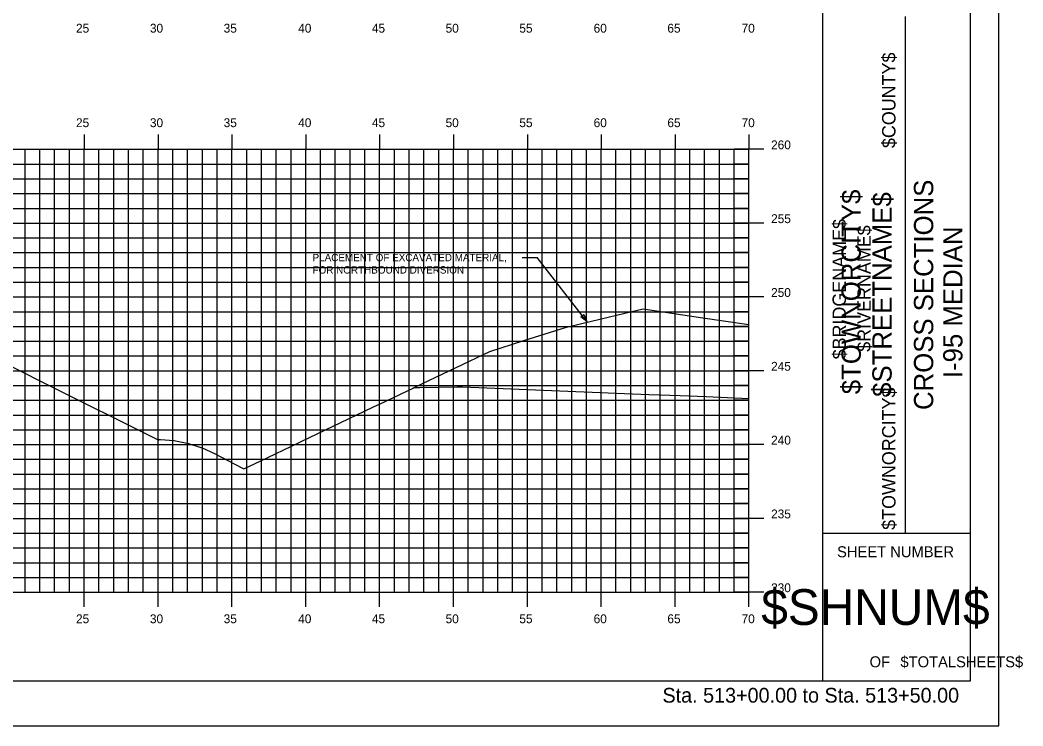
# Model space of a CAD drawing. Extents: x 1168600 to 1177589, y 610178 to 611246.
# Drawn here: x 1173086.5 to 1173154.3, y 610268.7 to 610316.6 of the extents above; entities that cross this region are included whole.
import ezdxf

# ---------------------------------------------------------------- set-up
doc = ezdxf.new("R2010")
doc.units = 0
for name, color, linetype in [('_Station Equation', 7, 'Continuous'), ('ANNOTATION', 7, 'Continuous'), ('BORDER', 7, 'Continuous'), ('BRIDGE_TITLE', 7, 'Continuous'), ('D_Text_Standard', 7, 'Continuous'), ('H_V ANNOTATION', 7, 'Continuous'), ('HIGHWAY_TITLE', 7, 'Continuous'), ('MAJOR', 7, 'Continuous'), ('MINOR', 7, 'Continuous'), ('PLOT BOUNDARY', 7, 'Continuous')]:
    doc.layers.add(name, color=color, linetype=linetype)

msp = doc.modelspace()

# ---------------------------------------------------------------- linework, layer by layer
at = {"layer": '_Station Equation'}
msp.add_lwpolyline([(1173095.746, 610288.146), (1173095.951, 610288.141), (1173096.873, 610288.074), (1173096.964, 610288.065), (1173097.771, 610287.902), (1173097.864, 610287.881), (1173098.685, 610287.609), (1173098.78, 610287.577), (1173099.616, 610287.193), (1173101.509, 610286.205), (1173101.609, 610286.159), (1173102.706, 610286.677), (1173105.354, 610287.946), (1173105.355, 610287.945), (1173105.356, 610287.945), (1173105.487, 610288.008), (1173110.341, 610290.331), (1173110.678, 610290.492), (1173110.79, 610290.545), (1173113.106, 610291.653), (1173113.127, 610291.663), (1173113.15, 610291.664), (1173113.523, 610291.67), (1173116.048, 610291.714), (1173116.25, 610291.717), (1173116.411, 610291.711), (1173129.02, 610291.203), (1173131.133, 610291.117), (1173132.905, 610291.046), (1173135.793, 610290.929)], dxfattribs=at)
at = {"layer": 'ANNOTATION'}
for p in [(1173120.451, 610300.468), (1173124.813, 610296.135)]:
    msp.add_line(p, (1173121.451, 610300.468), dxfattribs=at)
msp.add_lwpolyline([(1173124.605, 610296.607), (1173124.813, 610296.135), (1173124.408, 610296.453)], close=True, dxfattribs=at)
at = {"layer": 'BORDER'}
for p, q in [((1173140.793, 610271.804), (1173140.793, 610376.804)), ((1173150.793, 610271.804), (1173150.793, 610376.804)), ((1173146.384, 610281.804), (1173146.384, 610316.804)), ((1173140.793, 610281.804), (1173150.793, 610281.804)), ((1172990.793, 610271.801), (1173150.793, 610271.801))]:
    msp.add_line(p, q, dxfattribs=at)
at = {"layer": 'D_Text_Standard'}
for points in [[(1173113.051, 610291.627), (1173113.688, 610291.932), (1173118.246, 610294.112), (1173120.543, 610294.843), (1173123.441, 610295.764), (1173127.398, 610296.705), (1173128.636, 610297), (1173132.51, 610296.418), (1173135.793, 610295.929)], [(1173040.69, 610290.938), (1173046.793, 610293.99), (1173049.793, 610294.05), (1173065.793, 610293.866), (1173081.793, 610293.683), (1173084.793, 610293.623), (1173088.067, 610291.986), (1173095.843, 610288.098)]]:
    msp.add_lwpolyline(points, dxfattribs=at)
at = {"layer": 'MAJOR'}
for p, q in [((1173090.793, 610308.803), (1173090.793, 610307.801)), ((1173095.793, 610308.803), (1173095.793, 610307.801)), ((1173100.793, 610308.803), (1173100.793, 610307.801)), ((1173105.793, 610308.803), (1173105.793, 610307.801)), ((1173110.793, 610308.803), (1173110.793, 610307.801)), ((1173115.793, 610308.803), (1173115.793, 610307.801)), ((1173120.793, 610308.803), (1173120.793, 610307.801)), ((1173125.793, 610308.803), (1173125.793, 610307.801)), ((1173130.793, 610308.803), (1173130.793, 610307.801)), ((1173135.793, 610308.803), (1173135.793, 610307.801)), ((1172995.793, 610307.801), (1173135.793, 610307.801)), ((1172995.793, 610307.801), (1173135.793, 610307.801)), ((1173090.793, 610277.801), (1173090.793, 610307.801)), ((1173095.793, 610277.801), (1173095.793, 610307.801)), ((1173100.793, 610277.801), (1173100.793, 610307.801)), ((1173105.793, 610277.801), (1173105.793, 610307.801)), ((1173110.793, 610277.801), (1173110.793, 610307.801)), ((1173115.793, 610277.801), (1173115.793, 610307.801)), ((1173120.793, 610277.801), (1173120.793, 610307.801)), ((1173125.793, 610277.801), (1173125.793, 610307.801)), ((1173130.793, 610277.801), (1173130.793, 610307.801)), ((1173136.795, 610307.801), (1173134.791, 610307.801)), ((1173135.793, 610277.801), (1173135.793, 610307.801)), ((1173135.793, 610277.801), (1173135.793, 610307.801)), ((1172995.793, 610302.801), (1173135.793, 610302.801)), ((1173136.795, 610302.801), (1173134.791, 610302.801)), ((1172995.793, 610297.801), (1173135.793, 610297.801)), ((1173136.795, 610297.801), (1173134.791, 610297.801)), ((1172995.793, 610292.801), (1173135.793, 610292.801)), ((1173136.795, 610292.801), (1173134.791, 610292.801)), ((1172995.793, 610287.801), (1173135.793, 610287.801)), ((1173136.795, 610287.801), (1173134.791, 610287.801)), ((1172995.793, 610282.801), (1173135.793, 610282.801)), ((1173136.795, 610282.801), (1173134.791, 610282.801)), ((1172995.793, 610277.801), (1173135.793, 610277.801)), ((1172995.793, 610277.801), (1173135.793, 610277.801)), ((1173090.793, 610276.799), (1173090.793, 610277.801)), ((1173095.793, 610276.799), (1173095.793, 610277.801)), ((1173100.793, 610276.799), (1173100.793, 610277.801)), ((1173105.793, 610276.799), (1173105.793, 610277.801)), ((1173110.793, 610276.799), (1173110.793, 610277.801)), ((1173115.793, 610276.799), (1173115.793, 610277.801)), ((1173120.793, 610276.799), (1173120.793, 610277.801)), ((1173125.793, 610276.799), (1173125.793, 610277.801)), ((1173130.793, 610276.799), (1173130.793, 610277.801)), ((1173136.795, 610277.801), (1173134.791, 610277.801)), ((1173135.793, 610276.799), (1173135.793, 610277.801))]:
    msp.add_line(p, q, dxfattribs=at)
at = {"layer": 'MINOR'}
for p, q in [((1173086.793, 610277.801), (1173086.793, 610307.801)), ((1173087.793, 610277.801), (1173087.793, 610307.801)), ((1173088.793, 610277.801), (1173088.793, 610307.801)), ((1173089.793, 610277.801), (1173089.793, 610307.801)), ((1173091.793, 610277.801), (1173091.793, 610307.801)), ((1173092.793, 610277.801), (1173092.793, 610307.801)), ((1173093.793, 610277.801), (1173093.793, 610307.801)), ((1173094.793, 610277.801), (1173094.793, 610307.801)), ((1173096.793, 610277.801), (1173096.793, 610307.801)), ((1173097.793, 610277.801), (1173097.793, 610307.801)), ((1173098.793, 610277.801), (1173098.793, 610307.801)), ((1173099.793, 610277.801), (1173099.793, 610307.801)), ((1173101.793, 610277.801), (1173101.793, 610307.801)), ((1173102.793, 610277.801), (1173102.793, 610307.801)), ((1173103.793, 610277.801), (1173103.793, 610307.801)), ((1173104.793, 610277.801), (1173104.793, 610307.801)), ((1173106.793, 610277.801), (1173106.793, 610307.801)), ((1173107.793, 610277.801), (1173107.793, 610307.801)), ((1173108.793, 610277.801), (1173108.793, 610307.801)), ((1173109.793, 610277.801), (1173109.793, 610307.801)), ((1173111.793, 610277.801), (1173111.793, 610307.801)), ((1173112.793, 610277.801), (1173112.793, 610307.801)), ((1173113.793, 610277.801), (1173113.793, 610307.801)), ((1173114.793, 610277.801), (1173114.793, 610307.801)), ((1173116.793, 610277.801), (1173116.793, 610307.801)), ((1173117.793, 610277.801), (1173117.793, 610307.801)), ((1173118.793, 610277.801), (1173118.793, 610307.801)), ((1173119.793, 610277.801), (1173119.793, 610307.801)), ((1173121.793, 610277.801), (1173121.793, 610307.801)), ((1173122.793, 610277.801), (1173122.793, 610307.801)), ((1173123.793, 610277.801), (1173123.793, 610307.801)), ((1173124.793, 610277.801), (1173124.793, 610307.801)), ((1173126.793, 610277.801), (1173126.793, 610307.801)), ((1173127.793, 610277.801), (1173127.793, 610307.801)), ((1173128.793, 610277.801), (1173128.793, 610307.801)), ((1173129.793, 610277.801), (1173129.793, 610307.801)), ((1173131.793, 610277.801), (1173131.793, 610307.801)), ((1173132.793, 610277.801), (1173132.793, 610307.801)), ((1173133.793, 610277.801), (1173133.793, 610307.801)), ((1173134.793, 610277.801), (1173134.793, 610307.801)), ((1172995.793, 610306.801), (1173135.793, 610306.801)), ((1173135.793, 610306.801), (1173134.791, 610306.801)), ((1172995.793, 610305.801), (1173135.793, 610305.801)), ((1173135.793, 610305.801), (1173134.791, 610305.801)), ((1172995.793, 610304.801), (1173135.793, 610304.801)), ((1173135.793, 610304.801), (1173134.791, 610304.801)), ((1172995.793, 610303.801), (1173135.793, 610303.801)), ((1173135.793, 610303.801), (1173134.791, 610303.801)), ((1172995.793, 610301.801), (1173135.793, 610301.801)), ((1173135.793, 610301.801), (1173134.791, 610301.801)), ((1172995.793, 610300.801), (1173135.793, 610300.801)), ((1173135.793, 610300.801), (1173134.791, 610300.801)), ((1172995.793, 610299.801), (1173135.793, 610299.801)), ((1173135.793, 610299.801), (1173134.791, 610299.801)), ((1172995.793, 610298.801), (1173135.793, 610298.801)), ((1173135.793, 610298.801), (1173134.791, 610298.801)), ((1172995.793, 610296.801), (1173135.793, 610296.801)), ((1173135.793, 610296.801), (1173134.791, 610296.801)), ((1172995.793, 610295.801), (1173135.793, 610295.801)), ((1173135.793, 610295.801), (1173134.791, 610295.801)), ((1172995.793, 610294.801), (1173135.793, 610294.801)), ((1173135.793, 610294.801), (1173134.791, 610294.801)), ((1172995.793, 610293.801), (1173135.793, 610293.801)), ((1173135.793, 610293.801), (1173134.791, 610293.801)), ((1172995.793, 610291.801), (1173135.793, 610291.801)), ((1173135.793, 610291.801), (1173134.791, 610291.801)), ((1172995.793, 610290.801), (1173135.793, 610290.801)), ((1173135.793, 610290.801), (1173134.791, 610290.801)), ((1172995.793, 610289.801), (1173135.793, 610289.801)), ((1173135.793, 610289.801), (1173134.791, 610289.801)), ((1172995.793, 610288.801), (1173135.793, 610288.801)), ((1173135.793, 610288.801), (1173134.791, 610288.801)), ((1172995.793, 610286.801), (1173135.793, 610286.801)), ((1173135.793, 610286.801), (1173134.791, 610286.801)), ((1172995.793, 610285.801), (1173135.793, 610285.801)), ((1173135.793, 610285.801), (1173134.791, 610285.801)), ((1172995.793, 610284.801), (1173135.793, 610284.801)), ((1173135.793, 610284.801), (1173134.791, 610284.801)), ((1172995.793, 610283.801), (1173135.793, 610283.801)), ((1173135.793, 610283.801), (1173134.791, 610283.801)), ((1172995.793, 610281.801), (1173135.793, 610281.801)), ((1173135.793, 610281.801), (1173134.791, 610281.801)), ((1172995.793, 610280.801), (1173135.793, 610280.801)), ((1173135.793, 610280.801), (1173134.791, 610280.801)), ((1172995.793, 610279.801), (1173135.793, 610279.801)), ((1173135.793, 610279.801), (1173134.791, 610279.801)), ((1172995.793, 610278.801), (1173135.793, 610278.801)), ((1173135.793, 610278.801), (1173134.791, 610278.801))]:
    msp.add_line(p, q, dxfattribs=at)
at = {"layer": 'PLOT BOUNDARY'}
msp.add_lwpolyline([(1172982.7, 610268.742), (1173152.7, 610268.742), (1173152.7, 610378.742), (1172982.7, 610378.742)], close=True, dxfattribs=at)

# ---------------------------------------------------------------- texts
at = {"layer": 'ANNOTATION'}
for s, p in [('PLACEMENT OF EXCAVATED MATERIAL, ', (1173106.252, 610300.218)), ('FOR NORTHBOUND DIVERSION', (1173106.252, 610299.383))]:
    msp.add_text(s, height=0.5, dxfattribs=at).set_placement(p)
at = {"layer": 'BORDER'}
for s, height, rotation, p in [('CROSS SECTIONS', 1.30428, 90, (1173148.269, 610290.143)), ('I-95 MEDIAN', 1.30428, 90, (1173150.247, 610292.302)), ('SHEET NUMBER', 0.74527, 360, (1173141.759, 610280.168)), ('$SHNUM$', 2.4194, 360, (1173136.627, 610275.584)), ('$TOTALSHEETS$', 0.74527, 360, (1173146.05, 610272.714)), ('OF', 0.7453, 360, (1173143.96, 610272.714))]:
    msp.add_text(s, height=height, rotation=rotation, dxfattribs=at).set_placement(p)
at = {"layer": 'BRIDGE_TITLE'}
for s, height, p in [('$COUNTY$', 0.9072, (1173145.714, 610307.883)), ('$BRIDGENAME$', 0.90716, (1173142.36, 610293.572)), ('$RIVERNAME$', 0.90716, (1173144.037, 610294.087)), ('$TOWNORCITY$', 0.90716, (1173145.714, 610282.025))]:
    msp.add_text(s, height=height, rotation=90, dxfattribs=at).set_placement(p)
at = {"layer": 'D_Text_Standard'}
for s, p in [('C', (1173102.213, 610286.444)), ('L', (1173102.218, 610286.437))]:
    msp.add_text(s, height=0.0146, dxfattribs=at).set_placement(p)
at = {"layer": 'H_V ANNOTATION'}
for s, height, p in [('25', 0.6, (1173090.239, 610315.701)), ('30', 0.6, (1173095.242, 610315.701)), ('35', 0.6, (1173100.234, 610315.701)), ('40', 0.6, (1173105.279, 610315.701)), ('45', 0.6, (1173110.271, 610315.701)), ('50', 0.6, (1173115.258, 610315.701)), ('55', 0.6, (1173120.25, 610315.701)), ('60', 0.6, (1173125.279, 610315.701)), ('65', 0.6, (1173130.271, 610315.701)), ('70', 0.6, (1173135.295, 610315.701)), ('25', 0.6, (1173090.239, 610309.301)), ('30', 0.6, (1173095.242, 610309.301)), ('35', 0.6, (1173100.234, 610309.301)), ('40', 0.6, (1173105.279, 610309.301)), ('45', 0.6, (1173110.271, 610309.301)), ('50', 0.6, (1173115.258, 610309.301)), ('55', 0.6, (1173120.25, 610309.301)), ('60', 0.6, (1173125.279, 610309.301)), ('65', 0.6, (1173130.271, 610309.301)), ('70', 0.6, (1173135.295, 610309.301)), ('260', 0.6, (1173137.293, 610307.801)), ('255', 0.6, (1173137.293, 610302.801)), ('250', 0.6, (1173137.293, 610297.801)), ('245', 0.6, (1173137.293, 610292.801)), ('240', 0.6, (1173137.293, 610287.801)), ('235', 0.6, (1173137.293, 610282.801)), ('230', 0.6, (1173137.293, 610277.801)), ('25', 0.6, (1173090.239, 610275.701)), ('30', 0.6, (1173095.242, 610275.701)), ('35', 0.6, (1173100.234, 610275.701)), ('40', 0.6, (1173105.279, 610275.701)), ('45', 0.6, (1173110.271, 610275.701)), ('50', 0.6, (1173115.258, 610275.701)), ('55', 0.6, (1173120.25, 610275.701)), ('60', 0.6, (1173125.279, 610275.701)), ('65', 0.6, (1173130.271, 610275.701)), ('70', 0.6, (1173135.295, 610275.701)), ('Sta. 513+00.00 to Sta. 513+50.00', 1.0002, (1173129.939, 610270.321))]:
    msp.add_text(s, height=height, dxfattribs=at).set_placement(p)
at = {"layer": 'HIGHWAY_TITLE'}
for s, p in [('$TOWNORCITY$', (1173143.366, 610291.212)), ('$STREETNAME$', (1173145.453, 610291.032))]:
    msp.add_text(s, height=1.30428, rotation=90, dxfattribs=at).set_placement(p)

doc.saveas('drawing.dxf')
